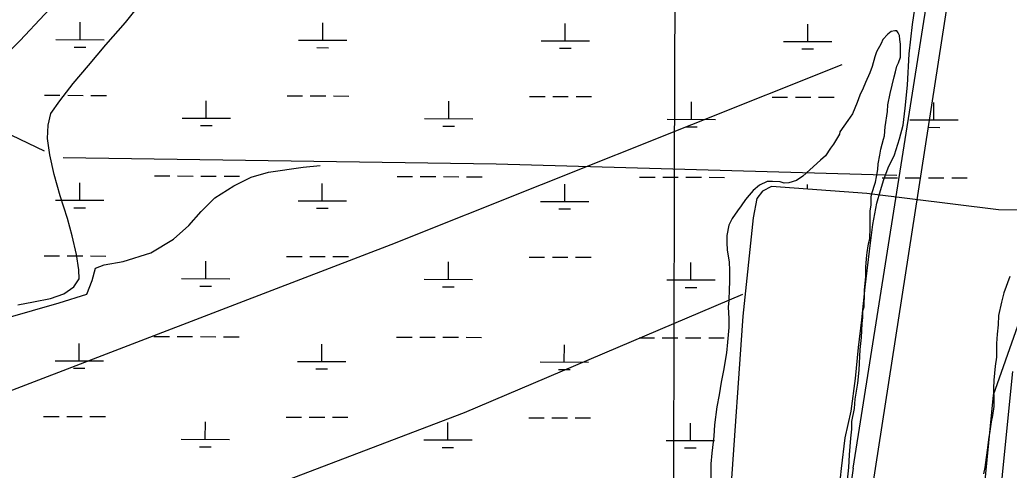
# Model space of a CAD drawing. Extents: x 3172297 to 3210190, y 958463 to 983887.
# Drawn here: x 3185660 to 3187707, y 980752 to 981684 of the extents above; entities that cross this region are included whole.
import ezdxf

# ---------------------------------------------------------------- set-up
doc = ezdxf.new("R2010")
doc.units = 0
for name, color, linetype in [('V-GRID-MAJR', 7, 'Continuous'), ('V-LEVE-TOET', 7, 'Continuous'), ('V-ROAD-CNTR', 7, 'Continuous'), ('V-SITE-VEGE', 7, 'Continuous'), ('V-TOPO-SHOR', 7, 'Continuous'), ('V-UTIL-LINE', 7, 'Continuous'), ('V-WETL-SWMP', 7, 'Continuous')]:
    doc.layers.add(name, color=color, linetype=linetype)

msp = doc.modelspace()

# ---------------------------------------------------------------- linework, layer by layer
at = {"layer": 'V-GRID-MAJR'}
msp.add_spline([(3186968.949, 963893.691), (3186984.815, 969953.976), (3187000.6890000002, 976017.346), (3187016.5640000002, 982080.767), (3187016.572, 982083.799)], degree=3, dxfattribs=at)
at = {"layer": 'V-LEVE-TOET'}
msp.add_lwpolyline([(3187790.001, 980308.1680000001), (3187664.784, 980319.514), (3187656.6350000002, 980327.8960000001), (3187693.753, 980749.438), (3187714.364, 980955.67)], dxfattribs=at)
at = {"layer": 'V-ROAD-CNTR'}
for points in [[(3187417.98, 981204.862), (3187424.566, 981260.343), (3187433.211, 981304.616), (3187440.489, 981330.685), (3187447.569, 981353.203), (3187456.525, 981377.752), (3187469.764, 981404.493), (3187480.02, 981437.296), (3187487.313, 981465.4990000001), (3187491.544, 981500.7390000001), (3187496.836, 981548.408), (3187500.375, 981613.416), (3187506.994, 981673.871), (3187516.196, 981735.018), (3187525.219, 981809.85), (3187532.862, 981877.2270000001), (3187539.975, 981931.636), (3187548.034, 981984.399)], [(3185655.8540000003, 981094.188), (3185688.413, 981100.246), (3185723.626, 981106.816), (3185751.0840000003, 981116.356), (3185771.593, 981130.801), (3185782.396, 981147.606), (3185782.169, 981166.608), (3185777.073, 981197.834), (3185768.4960000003, 981237.0380000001), (3185758.574, 981272.893), (3185743.504, 981319.208), (3185730.721, 981363.828), (3185721.71, 981404.184), (3185717.519, 981438.498), (3185718.3200000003, 981466.064), (3185724.136, 981490.149), (3185742.953, 981516.093), (3185770.055, 981551.878), (3185802.026, 981589.311), (3185838.099, 981632.282), (3185878.523, 981678.231), (3185906.234, 981712.953)], [(3187124.518, 980409.755), (3187132.794, 980452.253), (3187140.144, 980475.5700000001), (3187151.435, 980489.975), (3187167.219, 980499.109), (3187187.762, 980502.527), (3187212.723, 980502.005), (3187256.4250000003, 980501.096), (3187278.489, 980505.835), (3187294.741, 980518.518), (3187314.492, 980536.334), (3187325.636, 980555.4500000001), (3187335.437, 980586.921), (3187341.0100000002, 980623.13), (3187353.49, 980696.96), (3187360.359, 980754.837), (3187367.714, 980818.6630000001), (3187380.157, 980873.4820000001), (3187388.691, 980941.297), (3187395.069, 981005.307), (3187401.936, 981063.008), (3187409.313, 981130.475), (3187417.98, 981204.862)]]:
    msp.add_lwpolyline(points, dxfattribs=at)
at = {"layer": 'V-SITE-VEGE'}
for p, q in [((3187455.62, 981654.4409999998), (3187445.394, 981642.796)), ((3187462.684, 981659.858), (3187455.62, 981654.441)), ((3187470.501, 981661.37), (3187462.684, 981659.858)), ((3187474.404, 981661.343), (3187470.501, 981661.37)), ((3187477.497, 981656.639), (3187474.404, 981661.343)), ((3187479.803, 981651.158), (3187477.497, 981656.639)), ((3187480.532, 981643.345), (3187479.803, 981651.158)), ((3187442.22, 981635.012), (3187432.738, 981617.897)), ((3187445.394, 981642.796), (3187442.22, 981635.012)), ((3187482.0270000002, 981633.185), (3187480.532, 981643.345)), ((3187481.8510000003, 981606.6410000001), (3187482.0270000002, 981633.185)), ((3187432.738, 981617.897), (3187428.7630000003, 981606.993)), ((3187428.7630000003, 981606.993), (3187423.1720000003, 981587.513)), ((3187474.701, 981587.951), (3187477.87, 981594.957)), ((3187477.87, 981594.957), (3187481.8510000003, 981606.6410000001)), ((3187418.4, 981574.27), (3187409.6750000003, 981554.03)), ((3187423.1720000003, 981587.513), (3187418.4, 981574.27)), ((3187469.092, 981566.128), (3187471.5, 981576.261)), ((3187471.5, 981576.261), (3187474.701, 981587.951)), ((3187409.6750000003, 981554.03), (3187404.914, 981542.35)), ((3187461.051, 981531.047), (3187469.092, 981566.128)), ((3187404.914, 981542.35), (3187397.789, 981527.5639999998)), ((3187456.2120000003, 981507.6569999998), (3187461.051, 981531.047)), ((3187392.224, 981512.767), (3187382.701, 981489.407)), ((3187397.789, 981527.5639999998), (3187392.224, 981512.767)), ((3187455.344, 981494.39), (3187456.2120000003, 981507.6569999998)), ((3187382.701, 981489.407), (3187373.241, 981475.415)), ((3187450.449, 981462.4130000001), (3187455.344, 981494.39)), ((3187373.241, 981475.415), (3187356.691, 981452.1029999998)), ((3187355.878, 981447.4230000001), (3187343.248, 981426.427)), ((3187356.691, 981452.1029999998), (3187355.878, 981447.4230000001)), ((3187448.761, 981443.6879999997), (3187450.449, 981462.4130000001)), ((3187343.248, 981426.427), (3187336.947, 981417.881)), ((3187441.554, 981416.4079999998), (3187447.156, 981436.671)), ((3187447.156, 981436.671), (3187448.761, 981443.6879999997)), ((3187336.947, 981417.881), (3187326.694, 981402.335)), ((3187439.132, 981403.932), (3187441.554, 981416.4079999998)), ((3187316.483, 981393.033), (3187294.4960000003, 981373.661)), ((3187326.694, 981402.335), (3187316.483, 981393.033)), ((3187435.031, 981374.291), (3187435.89, 981385.9979999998)), ((3187435.89, 981385.9979999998), (3187439.132, 981403.932)), ((3187294.4960000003, 981373.661), (3187280.3540000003, 981360.484)), ((3187432.586, 981358.6919999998), (3187435.031, 981374.291)), ((3187206.108, 981349.2609999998), (3187190.4450000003, 981341.556)), ((3187217.038, 981349.189), (3187206.108, 981349.2609999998)), ((3187233.428, 981348.2999999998), (3187217.038, 981349.189)), ((3187241.219, 981345.9060000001), (3187233.428, 981348.2999999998)), ((3187251.375, 981346.6190000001), (3187241.219, 981345.9060000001)), ((3187267.02, 981351.2000000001), (3187251.375, 981346.6190000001)), ((3187280.3540000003, 981360.484), (3187267.02, 981351.2000000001)), ((3187422.1950000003, 981322.0669999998), (3187430.1720000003, 981347.78)), ((3187430.1720000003, 981347.78), (3187432.586, 981358.6919999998)), ((3187177.098, 981330.714), (3187169.2260000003, 981320.617)), ((3187190.4450000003, 981341.556), (3187177.098, 981330.714)), ((3187161.361, 981312.081), (3187152.686, 981298.866)), ((3187169.2260000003, 981320.617), (3187161.361, 981312.081)), ((3187421.269, 981300.213), (3187421.3710000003, 981315.8269999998)), ((3187421.3710000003, 981315.8269999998), (3187422.1950000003, 981322.0669999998)), ((3187144.811, 981288.769), (3187133.775, 981272.446)), ((3187152.686, 981298.866), (3187144.811, 981288.769)), ((3187419.372, 981249.478), (3187419.631, 981288.5129999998)), ((3187419.631, 981288.5129999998), (3187421.269, 981300.213)), ((3187133.775, 981272.446), (3187126.654, 981258.4400000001)), ((3187126.654, 981258.4400000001), (3187122.611, 981237.387)), ((3187418.49, 981233.868), (3187419.372, 981249.478)), ((3187122.611, 981237.387), (3187122.5130000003, 981222.555)), ((3187122.5130000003, 981222.555), (3187123.197, 981207.7149999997)), ((3187416.053, 981219.831), (3187418.467, 981230.747)), ((3187418.467, 981230.747), (3187418.49, 981233.868)), ((3187123.197, 981207.7149999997), (3187127.711, 981181.921)), ((3187412.776, 981196.431), (3187412.811, 981201.895)), ((3187412.811, 981201.895), (3187416.053, 981219.831)), ((3187127.711, 981181.921), (3187128.382, 981165.52)), ((3187410.273, 981172.246), (3187412.776, 981196.431)), ((3187128.382, 981165.52), (3187128.223, 981141.319)), ((3187410.144, 981152.726), (3187410.273, 981172.246)), ((3187128.223, 981141.319), (3187127.338, 981125.709)), ((3187407.617, 981124.636), (3187410.144, 981152.726)), ((3187708.382, 981152.317), (3187695.668, 981118.8300000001)), ((3187127.338, 981125.709), (3187127.193, 981103.851)), ((3187407.529, 981111.365), (3187407.617, 981124.636)), ((3187695.668, 981118.8300000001), (3187690.855, 981099.341)), ((3187127.193, 981103.851), (3187125.534, 981089.027)), ((3187406.654, 981097.318), (3187407.529, 981111.365)), ((3187690.855, 981099.341), (3187685.2090000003, 981072.054)), ((3187125.534, 981089.027), (3187126.941, 981065.596)), ((3187404.117, 981067.667), (3187404.2090000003, 981081.718)), ((3187404.2090000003, 981081.718), (3187406.603, 981089.511)), ((3187406.603, 981089.511), (3187406.654, 981097.318)), ((3187126.941, 981065.596), (3187126.816, 981046.861)), ((3187402.472, 981055.186), (3187404.117, 981067.667)), ((3187685.2090000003, 981072.054), (3187684.302, 981052.5399999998)), ((3187126.816, 981046.861), (3187124.272, 981016.4280000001)), ((3187401.5, 981026.3049999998), (3187402.472, 981055.186)), ((3187684.302, 981052.5399999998), (3187681.83, 981033.039)), ((3187124.272, 981016.4280000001), (3187121.786, 980994.582)), ((3187398.9930000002, 981001.338), (3187401.5, 981026.3049999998)), ((3187681.83, 981033.039), (3187680.921, 981013.528)), ((3187396.367, 980958.414), (3187398.9930000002, 981001.338)), ((3187680.921, 981013.528), (3187680.734, 980985.4209999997)), ((3187121.786, 980994.582), (3187116.076, 980957.927)), ((3187680.734, 980985.4209999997), (3187678.268, 980966.7000000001)), ((3187116.076, 980957.927), (3187111.235, 980933.7540000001)), ((3187393.848, 980931.886), (3187396.367, 980958.414)), ((3187678.268, 980966.7000000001), (3187674.955, 980937.834)), ((3187674.955, 980937.834), (3187674.84, 980920.657)), ((3187111.235, 980933.7540000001), (3187107.1550000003, 980907.237)), ((3187388.163, 980898.355), (3187393.848, 980931.886)), ((3187674.84, 980920.657), (3187675.467, 980897.2320000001)), ((3187107.1550000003, 980907.237), (3187102.311, 980883.066)), ((3187387.258, 980879.6189999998), (3187388.163, 980898.355)), ((3187675.467, 980897.2320000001), (3187675.372, 980883.181)), ((3187102.311, 980883.066), (3187097.382, 980845.623)), ((3187381.611, 980852.3319999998), (3187387.258, 980879.6189999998)), ((3187675.372, 980883.181), (3187672.126, 980864.464)), ((3187672.126, 980864.464), (3187669.702, 980851.988)), ((3187097.382, 980845.623), (3187095.664, 980822.212)), ((3187379.043, 980817.995), (3187381.509, 980836.718)), ((3187381.509, 980836.718), (3187381.611, 980852.3319999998)), ((3187667.232, 980832.487), (3187663.994, 980815.331)), ((3187669.702, 980851.988), (3187667.232, 980832.487)), ((3187095.664, 980822.212), (3187091.5270000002, 980787.1070000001)), ((3187376.473, 980783.66), (3187379.043, 980817.995)), ((3187663.994, 980815.331), (3187661.501, 980792.706)), ((3187661.501, 980792.706), (3187659.062, 980777.8869999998)), ((3187091.5270000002, 980787.1070000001), (3187089.8170000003, 980764.4770000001)), ((3187375.515, 980757.1240000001), (3187376.473, 980783.66)), ((3187659.062, 980777.8869999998), (3187656.58, 980756.8249999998)), ((3187089.8170000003, 980764.4770000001), (3187089.614, 980734.029)), ((3187372.219, 980730.5989999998), (3187375.515, 980757.1240000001)), ((3187656.58, 980756.8249999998), (3187654.1550000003, 980744.3489999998))]:
    msp.add_line(p, q, dxfattribs=at)
at = {"layer": 'V-TOPO-SHOR'}
for points in [[(3187384.3993244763, 980755.7899646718), (3187575.77083204, 981968.5801815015), (3187601.050563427, 982082.7911961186)], [(3185617.9216208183, 981598.4611748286), (3185660.879886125, 981641.207526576), (3185711.006692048, 981694.6492959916), (3185779.0327751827, 981765.9020453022), (3185829.1860703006, 981830.0568918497), (3185847.1471556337, 981872.8650517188), (3185861.5372152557, 981915.6820413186), (3185883.1399641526, 981987.0495771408)], [(3187360.5733378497, 981590.581240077), (3186427.608505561, 981217.9281004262), (3186113.0580321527, 981097.2902426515), (3184829.8324693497, 980604.0875425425)], [(3185642.5391223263, 981444.8452611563), (3185710.309143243, 981412.5382648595)], [(3187474.281057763, 981361.7530431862), (3186645.8560712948, 981385.2276951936), (3185749.555107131, 981398.1570349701)], [(3185409.3275644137, 981002.6120055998), (3185741.6713582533, 981098.2085347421), (3185798.8519182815, 981115.9223875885), (3185809.6356332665, 981144.4641040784), (3185816.8394928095, 981169.4436245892), (3185834.7122808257, 981176.5415273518), (3185874.0112231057, 981183.586451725), (3185931.191783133, 981201.3003045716), (3185977.6857552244, 981229.7537237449), (3186009.8956244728, 981258.2424618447), (3186034.9634423, 981286.748859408), (3186063.602285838, 981315.2464272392), (3186102.9453767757, 981340.1464801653), (3186138.6997825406, 981357.9133114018), (3186174.436528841, 981368.538091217), (3186245.883532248, 981379.0745737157), (3186281.6026190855, 981382.5573021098)], [(3183613.8118246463, 979850.0322006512), (3183674.3514968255, 979782.0326067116), (3183702.9108727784, 979778.3909431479), (3184253.369786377, 979987.7216813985), (3185086.195793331, 980299.9146164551), (3185415.048029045, 980427.6592067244), (3186580.306127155, 980871.1589280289), (3187155.8505180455, 981116.1381152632)], [(3187724.375219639, 981049.5607615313), (3187674.027670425, 980906.8433493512), (3187644.726597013, 980610.518853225), (3187619.1554844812, 980378.4639901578), (3187626.2004088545, 980339.1650478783), (3187629.69196698, 980307.0169867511), (3187647.5029468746, 980289.1177095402), (3187676.035833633, 980274.7629688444), (3187708.1662352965, 980271.112475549)], [(3187384.3993244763, 980755.7899646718), (3187326.2783980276, 980357.7618736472), (3187250.205215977, 979920.4966484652), (3187241.1143016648, 979854.454747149), (3187257.09120518, 979816.9192433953), (3187267.751303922, 979795.466599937)]]:
    msp.add_lwpolyline(points, dxfattribs=at)
at = {"layer": 'V-UTIL-LINE'}
msp.add_lwpolyline([(3187635.262, 982082.2700000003), (3187381.813, 980448.0980000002), (3187210.375, 979229.6460000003), (3187191.674, 977791.7560000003), (3187172.991, 976976.0270000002), (3187150.431, 974766.1690000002), (3187135.8370000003, 973665.6670000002), (3187111.286, 971559.6250000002)], dxfattribs=at)
at = {"layer": 'V-WETL-SWMP'}
for p, q in [((3185784.7621817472, 981642.8681101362), (3185784.8674860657, 981678.8476920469)), ((3186286.6227338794, 981641.6271510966), (3186286.728038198, 981677.6067330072)), ((3186788.4832860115, 981640.3861920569), (3186788.58859033, 981676.3657739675)), ((3187290.3438381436, 981639.145233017), (3187290.449142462, 981675.1248149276)), ((3185734.7669084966, 981642.9917342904), (3185834.7574549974, 981642.744485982)), ((3186236.6274606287, 981641.7507752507), (3186336.6180071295, 981641.5035269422)), ((3186738.488012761, 981640.509816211), (3186838.478559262, 981640.2625679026)), ((3187240.348564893, 981639.2688571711), (3187340.3391113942, 981639.0216088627)), ((3185772.7181786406, 981627.4755319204), (3185796.7159098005, 981627.4161923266)), ((3186274.5787307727, 981626.2345728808), (3186298.5764619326, 981626.1752332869)), ((3186776.439282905, 981624.9936138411), (3186800.4370140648, 981624.9342742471)), ((3187278.2998350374, 981623.7526548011), (3187302.2975661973, 981623.6933152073)), ((3185711.0234689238, 981527.6830796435), (3185743.0204438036, 981527.6039601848)), ((3185759.018931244, 981527.5644004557), (3185791.0159061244, 981527.4852809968)), ((3185807.0143935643, 981527.4457212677), (3185839.0113684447, 981527.3666018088)), ((3186045.7000011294, 981480.4515171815), (3186045.8053054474, 981516.4310990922)), ((3186212.8840210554, 981526.4421206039), (3186244.8809959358, 981526.3630011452)), ((3186260.879483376, 981526.323441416), (3186292.8764582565, 981526.2443219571)), ((3186308.8749456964, 981526.2047622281), (3186340.871920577, 981526.1256427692)), ((3186547.5605532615, 981479.2105581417), (3186547.66585758, 981515.1901400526)), ((3186714.744573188, 981525.2011615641), (3186746.741548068, 981525.1220421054)), ((3186762.7400355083, 981525.0824823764), (3186794.7370103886, 981525.0033629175)), ((3186810.7354978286, 981524.9638031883), (3186842.732472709, 981524.8846837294)), ((3187049.4211053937, 981477.9695991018), (3187049.526409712, 981513.9491810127)), ((3187216.60512532, 981523.9602025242), (3187248.602100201, 981523.8810830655)), ((3187264.6005876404, 981523.8415233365), (3187296.597562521, 981523.7624038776)), ((3187312.596049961, 981523.7228441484), (3187344.5930248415, 981523.6437246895)), ((3187551.281657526, 981476.7286400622), (3187551.3869618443, 981512.7082219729)), ((3185995.704727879, 981480.5751413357), (3186095.695274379, 981480.3278930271)), ((3186497.5652800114, 981479.3341822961), (3186597.5558265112, 981479.0869339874)), ((3186999.4258321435, 981478.0932232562), (3187099.416378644, 981477.8459749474)), ((3187501.2863842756, 981476.8522642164), (3187601.276930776, 981476.6050159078)), ((3186033.6559980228, 981465.0589389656), (3186057.6537291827, 981464.9995993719)), ((3186535.516550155, 981463.8179799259), (3186559.514281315, 981463.7586403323)), ((3187037.3771022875, 981462.577020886), (3187061.374833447, 981462.5176812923)), ((3187539.2376544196, 981461.3360618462), (3187563.235385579, 981461.2767222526)), ((3185783.7890674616, 981310.381793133), (3185783.8943717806, 981346.3613750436)), ((3185938.5148795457, 981360.7127877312), (3185970.511854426, 981360.6336682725)), ((3185986.5103418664, 981360.5941085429), (3186018.5073167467, 981360.5149890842)), ((3186034.5058041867, 981360.4754293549), (3186066.502779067, 981360.3963098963)), ((3186082.5012665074, 981360.3567501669), (3186114.4982413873, 981360.2776307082)), ((3186285.6496195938, 981309.1408340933), (3186285.7549239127, 981345.120416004)), ((3186440.375431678, 981359.4718286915), (3186472.372406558, 981359.3927092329)), ((3186488.3708939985, 981359.3531495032), (3186520.367868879, 981359.2740300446)), ((3186536.366356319, 981359.2344703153), (3186568.363331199, 981359.1553508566)), ((3186584.3618186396, 981359.1157911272), (3186616.35879352, 981359.0366716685)), ((3186787.5101717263, 981307.8998750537), (3186787.615476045, 981343.8794569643)), ((3186942.2359838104, 981358.2308696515), (3186974.2329586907, 981358.1517501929)), ((3186990.2314461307, 981358.1121904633), (3187022.228421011, 981358.0330710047)), ((3187038.226908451, 981357.9935112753), (3187070.2238833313, 981357.9143918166)), ((3187086.2223707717, 981357.8748320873), (3187118.219345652, 981357.7957126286)), ((3187444.0965359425, 981356.9899106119), (3187476.093510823, 981356.9107911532)), ((3187492.091998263, 981356.8712314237), (3187524.0889731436, 981356.792111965)), ((3187540.0874605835, 981356.7525522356), (3187572.084435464, 981356.6734327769)), ((3187588.0829229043, 981356.6338730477), (3187620.079897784, 981356.554753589)), ((3187196.7654356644, 981329.3628692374), (3187184.76406299, 981313.9977991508)), ((3187215.458700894, 981338.7557059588), (3187196.765435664, 981329.3628692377)), ((3187412.3435461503, 981324.0775813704), (3187215.458700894, 981338.7557059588)), ((3187289.448519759, 981333.2396299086), (3187289.4760281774, 981342.6384979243)), ((3187684.80728178, 981290.699726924), (3187412.3435461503, 981324.0775813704)), ((3185733.7937942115, 981310.5054172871), (3185833.7843407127, 981310.2581689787)), ((3186235.654346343, 981309.2644582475), (3186335.644892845, 981309.0172099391)), ((3186737.5148984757, 981308.0234992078), (3186837.505444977, 981307.7762508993)), ((3187184.76406299, 981313.9977991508), (3187177.3436391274, 981273.6543539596)), ((3185771.7450643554, 981294.9892149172), (3185795.7427955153, 981294.9298753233)), ((3186273.6056164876, 981293.7482558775), (3186297.603347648, 981293.6889162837)), ((3186775.4661686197, 981292.5072968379), (3186799.46389978, 981292.4479572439)), ((3187734.74773167, 981289.9841009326), (3187684.80728178, 981290.699726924)), ((3187177.3436391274, 981273.6543539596), (3187155.692175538, 981070.6564877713)), ((3185710.050354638, 981195.1967626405), (3185742.047329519, 981195.1176431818)), ((3185758.0458169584, 981195.0780834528), (3185790.0427918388, 981194.9989639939)), ((3185806.0412792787, 981194.9594042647), (3185838.0382541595, 981194.8802848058)), ((3186044.726886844, 981147.9652001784), (3186044.8321911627, 981183.9447820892)), ((3186211.9109067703, 981193.9558036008), (3186243.907881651, 981193.8766841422)), ((3186259.9063690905, 981193.837124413), (3186291.9033439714, 981193.7580049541)), ((3186307.9018314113, 981193.718445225), (3186339.8988062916, 981193.6393257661)), ((3186546.587438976, 981146.7242411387), (3186546.692743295, 981182.7038230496)), ((3186713.7714589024, 981192.7148445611), (3186745.768433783, 981192.6357251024)), ((3186761.7669212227, 981192.5961653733), (3186793.7638961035, 981192.5170459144)), ((3186809.7623835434, 981192.4774861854), (3186841.7593584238, 981192.3983667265)), ((3187048.447991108, 981145.4832820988), (3187048.553295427, 981181.4628640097)), ((3185994.7316135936, 981148.0888243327), (3186094.7221600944, 981147.8415760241)), ((3186496.592165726, 981146.847865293), (3186596.5827122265, 981146.6006169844)), ((3186998.452717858, 981145.6069062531), (3187098.4432643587, 981145.3596579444)), ((3186032.6828837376, 981132.5726219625), (3186056.6806148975, 981132.5132823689)), ((3186534.5434358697, 981131.3316629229), (3186558.5411670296, 981131.2723233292)), ((3187036.403988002, 981130.090703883), (3187060.4017191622, 981130.0313642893)), ((3187155.692175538, 981070.6564877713), (3187129.636238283, 980692.6502853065)), ((3185937.541765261, 981028.2264707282), (3185969.538740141, 981028.1473512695)), ((3185985.5372275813, 981028.10779154), (3186017.534202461, 981028.0286720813)), ((3186033.5326899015, 981027.9891123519), (3186065.5296647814, 981027.9099928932)), ((3186081.528152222, 981027.870433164), (3186113.5251271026, 981027.7913137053)), ((3186439.402317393, 981026.9855116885), (3186471.399292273, 981026.9063922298)), ((3186487.3977797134, 981026.8668325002), (3186519.3947545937, 981026.7877130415)), ((3186535.393242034, 981026.7481533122), (3186567.3902169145, 981026.6690338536)), ((3186583.3887043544, 981026.6294741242), (3186615.3856792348, 981026.5503546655)), ((3186941.2628695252, 981025.7445526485), (3186973.259844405, 981025.6654331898)), ((3186989.2583318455, 981025.6258734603), (3187021.255306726, 981025.5467540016)), ((3187037.2537941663, 981025.5071942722), (3187069.2507690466, 981025.4280748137)), ((3187085.2492564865, 981025.3885150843), (3187117.246231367, 981025.3093956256)), ((3185782.8159531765, 980977.8954761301), (3185782.9212574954, 981013.8750580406)), ((3186284.6765053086, 980976.6545170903), (3186284.7818096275, 981012.634099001)), ((3186786.5370574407, 980975.4135580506), (3186786.6423617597, 981011.3931399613)), ((3185732.820679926, 980978.0191002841), (3185832.811226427, 980977.7718519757)), ((3186234.681232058, 980976.7781412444), (3186334.671778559, 980976.530892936)), ((3186736.54178419, 980975.5371822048), (3186836.5323306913, 980975.2899338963)), ((3185770.77195007, 980962.5028979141), (3185794.76968123, 980962.4435583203)), ((3186272.632502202, 980961.2619388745), (3186296.6302333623, 980961.2025992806)), ((3186774.4930543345, 980960.0209798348), (3186798.4907854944, 980959.961640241)), ((3185709.077240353, 980862.7104456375), (3185741.074215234, 980862.6313261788)), ((3185757.0727026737, 980862.5917664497), (3185789.0696775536, 980862.5126469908)), ((3185805.068164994, 980862.4730872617), (3185837.0651398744, 980862.3939678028)), ((3186210.937792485, 980861.4694865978), (3186242.9347673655, 980861.3903671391)), ((3186258.933254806, 980861.35080741), (3186290.9302296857, 980861.271687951)), ((3186306.928717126, 980861.232128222), (3186338.925692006, 980861.1530087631)), ((3186712.7983446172, 980860.2285275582), (3186744.795319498, 980860.1494080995)), ((3186760.793806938, 980860.1098483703), (3186792.7907818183, 980860.0307289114)), ((3186808.7892692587, 980859.9911691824), (3186840.7862441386, 980859.9120497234)), ((3186043.7537725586, 980815.4788831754), (3186043.8590768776, 980851.4584650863)), ((3186545.614324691, 980814.2379241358), (3186545.7196290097, 980850.2175060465)), ((3187047.474876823, 980812.9969650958), (3187047.580181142, 980848.9765470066)), ((3185993.7584993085, 980815.6025073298), (3186093.749045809, 980815.355259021)), ((3186495.6190514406, 980814.36154829), (3186595.6095979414, 980814.1142999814)), ((3186997.4796035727, 980813.1205892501), (3187097.4701500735, 980812.8733409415)), ((3186031.709769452, 980800.0863049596), (3186055.7075006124, 980800.0269653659)), ((3186533.5703215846, 980798.8453459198), (3186557.5680527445, 980798.7860063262)), ((3187035.4308737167, 980797.60438688), (3187059.4286048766, 980797.5450472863))]:
    msp.add_line(p, q, dxfattribs=at)

doc.saveas('drawing.dxf')
